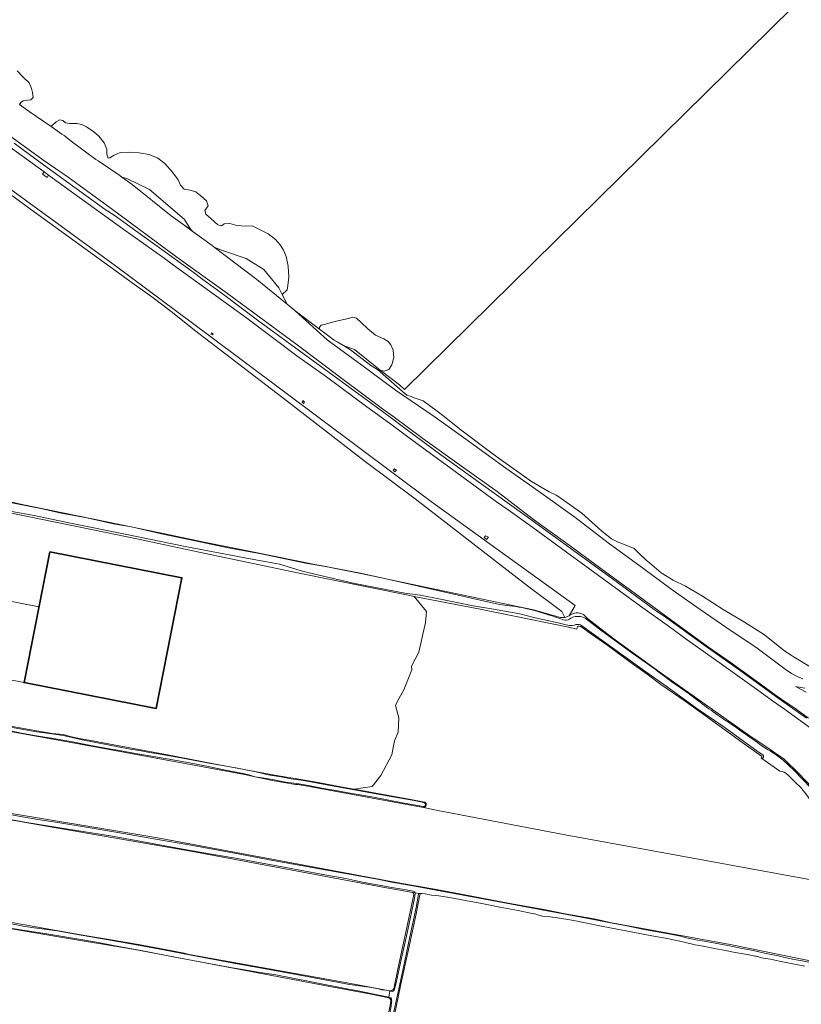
# Model space of a CAD drawing. Header units: metres. Extents: x 149984 to 156489, y 469398 to 478068.
# Tile 827 of 854: x 155583 to 155935, y 473110 to 473554. Entities that reach past the tile are written whole.
import ezdxf

# ---------------------------------------------------------------- set-up
doc = ezdxf.new("R2010")
doc.units = ezdxf.units.M
doc.header["$LTSCALE"] = 0.75
for name, color, linetype, lineweight in [('B-WE-GR-BEPLANTING_CULTUUR_BOSPLANTSOEN-GV', 252, 'Continuous', 18), ('B-WE-GR-GRAS-GV', 252, 'Continuous', 13), ('B-WE-GR-RIET-GV', 252, 'Continuous', 13), ('B-WE-OG-BEBOUWING-GV', 6, 'Continuous', 35), ('B-WE-OG-BEBOUWING_LUIFEL-GV', 6, 'Continuous', 18), ('B-WE-OG-TERREIN_ERF-GV', 252, 'Continuous', 18), ('B-WE-OG-TERREIN_OEVER-GV', 252, 'Continuous', 18), ('B-WE-OG-WATER-GV', 252, 'Continuous', 18), ('B-WE-OG-WATER_SLOOT-GV', 252, 'Continuous', 18), ('B-WE-OG-WEG-GV', 252, 'Continuous', 18), ('B-WE-VH-GESLOTENVERHARDING_BETON-GV', 252, 'Continuous', 18), ('B-WE-VH-OPENVERHARDING-GV', 252, 'Continuous', 18)]:
    doc.layers.add(name, color=color, linetype=linetype, lineweight=lineweight)

msp = doc.modelspace()

# ---------------------------------------------------------------- linework, layer by layer
at = {"layer": 'B-WE-GR-BEPLANTING_CULTUUR_BOSPLANTSOEN-GV', "flags": 128}
msp.add_lwpolyline([(155547.665, 473343.508), (155583.74, 473335.25), (155627.7, 473326.32), (155645.1, 473322.69), (155665.7, 473318.33), (155688.18, 473313.8), (155715.6, 473308.32), (155720.72, 473307.294), (155722.625, 473306.923), (155724.114, 473306.635), (155737.076, 473304.134), (155756.79, 473299.91), (155799.63, 473290.92), (155814, 473287.83), (155826.164, 473284.402), (155828.155, 473284.436), (155826.711, 473287.161), (155811.267, 473298.627), (155760.723, 473337.821), (155737.558, 473355.137), (155703.16, 473381.813), (155675.431, 473402.99), (155661.32, 473413.87), (155651.4, 473421.82), (155642.19, 473428.76), (155632.26, 473435.87), (155627.7, 473439.21), (155589.16, 473467.12), (155544.163, 473500)], dxfattribs=at)
at = {"layer": 'B-WE-GR-GRAS-GV', "flags": 128}
for points in [[(155478.888, 473548.308), (155480.516, 473548.338), (155480.842, 473548.285), (155481.484, 473548.069), (155482.814, 473547.631), (155483.334, 473546.625), (155483.092, 473545.307), (155482.19, 473543.746), (155480.27, 473541.72), (155486.005, 473544.599), (155509.037, 473528.045), (155562.915, 473488.562), (155625.841, 473442.807), (155667.586, 473411.755), (155768.042, 473336.49), (155832.716, 473289.81), (155830.11, 473285.179)], [(155940.631, 473233.181), (155927.09, 473243.114), (155921.683, 473246.837), (155914.394, 473252.127), (155898.585, 473263.395), (155883.256, 473274.372), (155875.279, 473280.141), (155862.199, 473289.514), (155852.743, 473296.408), (155835.435, 473308.946), (155828.791, 473313.82), (155813.649, 473324.859), (155802.631, 473332.836), (155797.341, 473336.522), (155773.597, 473353.955), (155762.662, 473361.911), (155749.103, 473371.888), (155738.918, 473379.324), (155720.756, 473392.821), (155707.518, 473402.314), (155684.917, 473419.166), (155670.809, 473429.356), (155651.877, 473443.074), (155647.695, 473446.261), (155629.179, 473459.403), (155606.97, 473475.428), (155595.662, 473483.601), (155594.988, 473482.596), (155592.906, 473484.087), (155593.616, 473485.08), (155566.911, 473504.38)], [(155544.163, 473500), (155589.16, 473467.12), (155627.7, 473439.21), (155632.26, 473435.87), (155642.19, 473428.76), (155651.4, 473421.82), (155661.32, 473413.87), (155675.431, 473402.99), (155703.16, 473381.813), (155737.558, 473355.137), (155760.723, 473337.821), (155811.267, 473298.627), (155826.711, 473287.161), (155828.155, 473284.436), (155830.11, 473285.179), (155832.716, 473289.81), (155768.042, 473336.49), (155667.586, 473411.755), (155625.841, 473442.807), (155562.915, 473488.562)], [(155836.54, 473285.679), (155838.377, 473283.889), (155849.68, 473275.134), (155872.522, 473258.596), (155893.548, 473243.716), (155910.449, 473231.76), (155919.688, 473225.539), (155926.859, 473220.536), (155933.67, 473213.93), (155939.221, 473208.144), (155945.009, 473199.793), (155949.28, 473191.201), (155955.29, 473175.112), (155957.877, 473168.388), (155960.259, 473162.893), (155963.029, 473158.482), (155967.505, 473151.945), (155969.212, 473149.31), (155972.328, 473145.641), (155971.677, 473145.269), (155968.245, 473136.039)], [(155953.851, 473163.665), (155945.646, 473165.009), (155867.731, 473179.24), (155828.302, 473186.572), (155770.874, 473197.531), (155764.512, 473198.745), (155756.203, 473200.331), (155710.563, 473208.665), (155707.836, 473209.172), (155706.887, 473209.23), (155696.311, 473210.977), (155683.837, 473213.635), (155612.402, 473226.921), (155572.456, 473234.141), (155569.281, 473234.141), (155512.022, 473244.781)], [(155568.878, 473197.817), (155644.02, 473185.249), (155698.524, 473175.063), (155752.272, 473164.962), (155770.322, 473161.899), (155786.208, 473158.952), (155802.662, 473155.718), (155819.612, 473152.787), (155828.264, 473150.897), (155842.034, 473148.449), (155848.345, 473147.093), (155902.518, 473137.095), (155957.79, 473125.852), (155960.237, 473126.464), (155964.582, 473129.575)], [(155759.736, 473160.603), (155746.183, 473162.995), (155661.384, 473178.87), (155587.83, 473191.57), (155582.156, 473192.64), (155572.313, 473194.234), (155565.554, 473195.284)], [(155751.079, 473117.215), (155753.008, 473126.698), (155756.985, 473144.83), (155760.165, 473159.581)], [(155552.239, 473151.78), (155555.683, 473151.221), (155594.18, 473144.342), (155612.015, 473141.124), (155622.915, 473139.359), (155636.103, 473137.053), (155648.168, 473134.806), (155656.725, 473133.262), (155658.916, 473132.66), (155726.869, 473120.397), (155749.393, 473116.29)], [(155748.857, 473113.021), (155740.924, 473114.774), (155722.276, 473118.147), (155634.434, 473134.816), (155601.985, 473140.241), (155578.993, 473144.118), (155566.489, 473146.482), (155565.166, 473143.702), (155563.04, 473138.56), (155558.858, 473121.143), (155559.475, 473117.371), (155558.72, 473113.669), (155555.909, 473103.726)], [(155749.51, 473109.766), (155749.815, 473111.385)]]:
    msp.add_lwpolyline(points, dxfattribs=at)
for points in [[(155628.704, 473482.757), (155633.24, 473479.49), (155650.85, 473465.36), (155656.157, 473461.494), (155659.701, 473459.199), (155656.788, 473463.83), (155641.054, 473477.214), (155630.894, 473482.102)], [(155656.157, 473461.494), (155660.812, 473458.103), (155659.701, 473459.199)], [(155669.461, 473411.715), (155668.678, 473412.029), (155668.991, 473412.655), (155669.774, 473412.185)], [(155709.786, 473381.334), (155710.178, 473382.117), (155710.961, 473381.334), (155710.491, 473380.786)], [(155751.386, 473351.367), (155752.271, 473350.735), (155751.587, 473349.98), (155750.748, 473350.722)], [(155792.381, 473321.152), (155793.677, 473320.504), (155792.844, 473319.578), (155791.825, 473320.411)]]:
    msp.add_lwpolyline(points, close=True, dxfattribs=at)
at = {"layer": 'B-WE-GR-GRAS-GV'}
for points in [[(155830.11, 473285.179, -0.3197286), (155836.54, 473285.679)], [(155760.165, 473159.581, 0.1633699), (155759.736, 473160.603)], [(155749.393, 473116.29, 0.2481366), (155751.079, 473117.215)], [(155749.815, 473111.385, 0.3439875), (155748.857, 473113.021)]]:
    msp.add_lwpolyline(points, format="xyb", dxfattribs=at)
at = {"layer": 'B-WE-GR-RIET-GV', "flags": 128}
msp.add_lwpolyline([(155582.629, 473515.437), (155583.184, 473516.396), (155584.291, 473517.127), (155586.207, 473517.334), (155587.712, 473517.53), (155588.695, 473518.649), (155588.473, 473520.795), (155587.973, 473522.659), (155586.917, 473525.229), (155584.176, 473527.822), (155581.493, 473530.551)], dxfattribs=at)
for points in [[(155621.975, 473493.09), (155621.863, 473495.326), (155620.639, 473498.198), (155618.35, 473501.2), (155616.079, 473503.164), (155612.802, 473505.392), (155610.654, 473506.473), (155608.354, 473506.852), (155605.151, 473506.909), (155603.365, 473507.239), (155602.158, 473508.298), (155600.804, 473508.59), (155599.085, 473507.621), (155597.326, 473506.007), (155596.857, 473505.492), (155601.67, 473502.14), (155602.67, 473501.5), (155603.37, 473500.84), (155604.51, 473500), (155606.488, 473498.531), (155617, 473490.72), (155618.042, 473490.015), (155627.7, 473483.48), (155628.704, 473482.757), (155630.894, 473482.102), (155641.054, 473477.214), (155656.788, 473463.83), (155659.701, 473459.199), (155660.812, 473458.103), (155669.3, 473451.92), (155670.287, 473451.17), (155673.572, 473449.905), (155684.651, 473446.063), (155692.602, 473441.206), (155699.417, 473432.82), (155700.917, 473429.823), (155703.17, 473432.019), (155703.441, 473433.95), (155703.91, 473437.657), (155703.559, 473442.582), (155702.659, 473447.059), (155701.46, 473449.784), (155700.002, 473452.18), (155697.815, 473454.628), (155694.563, 473457.237), (155690.304, 473459.336), (155687.273, 473460.822), (155684.382, 473460.635), (155680.455, 473460.925), (155677.324, 473461.91), (155674.745, 473461.759), (155673.602, 473460.811), (155671.874, 473461.277), (155668.694, 473464.039), (155666.44, 473465.988), (155666.093, 473467.779), (155667.527, 473469.834), (155666.805, 473472.08), (155664.285, 473474.324), (155662.029, 473476.058), (155659.467, 473476.915), (155656.766, 473477.367), (155655.037, 473479.102), (155654.076, 473481.464), (155651.421, 473485.035), (155648.053, 473488.924), (155644.837, 473491.222), (155640.886, 473492.896), (155636.463, 473493.714), (155632.041, 473494.005), (155627.978, 473493.858), (155625.173, 473492.604), (155623.32, 473491.413), (155622.521, 473491.278)], [(155748.913, 473396.16), (155750.266, 473398.194), (155751.154, 473401.533), (155750.78, 473404.774), (155749.832, 473407.186), (155748.627, 473408.741), (155746.621, 473409.914), (155742.903, 473411.57), (155739.434, 473414.462), (155736.418, 473417.235), (155734.263, 473419.19), (155732.664, 473419.696), (155730.714, 473418.993), (155726.447, 473418.156), (155722.941, 473417.303), (155720.336, 473416.524), (155718.437, 473416.055), (155717.704, 473415.15), (155717.682, 473414.255), (155722.447, 473410.66), (155724.21, 473409.33), (155725.603, 473408.512), (155728.386, 473406.878), (155733.468, 473405.146), (155744.965, 473395.756), (155746.834, 473395.416)]]:
    msp.add_lwpolyline(points, close=True, dxfattribs=at)
at = {"layer": 'B-WE-OG-BEBOUWING-GV', "flags": 128}
msp.add_lwpolyline([(155596.206, 473313.931), (155584.635, 473255.059), (155644.177, 473243.458), (155655.677, 473302.33)], close=True, dxfattribs=at)
at = {"layer": 'B-WE-OG-BEBOUWING_LUIFEL-GV', "flags": 128}
msp.add_lwpolyline([(155566.685, 473294.067), (155560.045, 473259.836), (155584.635, 473255.059), (155591.349, 473289.219)], close=True, dxfattribs=at)
at = {"layer": 'B-WE-OG-TERREIN_ERF-GV', "flags": 128}
msp.add_lwpolyline([(155568.093, 473237.392), (155584.36, 473234.46), (155597.335, 473232.086), (155602.297, 473231.633), (155606.006, 473230.719), (155610.243, 473229.723), (155610.326, 473229.709), (155614.706, 473228.946), (155622.577, 473227.467), (155647.51, 473222.784), (155648.413, 473222.614), (155670.039, 473218.551), (155697.449, 473213.402), (155702.765, 473212.413), (155706.685, 473211.908), (155717.013, 473210.017), (155728.021, 473207.998), (155733.279, 473207.052), (155741.394, 473208.314), (155745.231, 473213.209), (155750.258, 473222.47), (155751.033, 473226.602), (155751.449, 473228.82), (155753.036, 473232.788), (155753.301, 473239.138), (155751.845, 473244.827), (155752.683, 473246.412), (155755.55, 473251.838), (155759.254, 473260.834), (155759.121, 473262.422), (155762.429, 473268.772), (155765.311, 473282.115), (155765.787, 473287.11), (155760.343, 473293.899), (155756.753, 473294.605), (155708.467, 473304.395), (155665.627, 473313.401), (155636.103, 473319.608), (155615.674, 473323.814), (155559.638, 473335.351)], dxfattribs=at)
msp.add_lwpolyline([(155596.206, 473313.931), (155655.677, 473302.33), (155644.177, 473243.458), (155584.635, 473255.059)], close=True, dxfattribs=at)
at = {"layer": 'B-WE-OG-TERREIN_OEVER-GV', "flags": 128}
msp.add_lwpolyline([(155673.572, 473449.905), (155670.287, 473451.17), (155689.42, 473436.62), (155703.09, 473425.479), (155700.917, 473429.823), (155699.417, 473432.82), (155692.602, 473441.206), (155684.651, 473446.063)], close=True, dxfattribs=at)
for points in [[(155947.26, 473256.99), (155931.32, 473266.6), (155929.97, 473267.39), (155927.17, 473269.17), (155918.06, 473276.58), (155909.04, 473282.3), (155899.42, 473288.06), (155890.09, 473293.99), (155882.449, 473298.489), (155876.91, 473301.21), (155871.48, 473304.55), (155866.28, 473309.05), (155864.68, 473310.27), (155863.18, 473311.75), (155863.158, 473311.771), (155859.38, 473315.43), (155853.75, 473317.71), (155852.16, 473318.26), (155849.2, 473319.86), (155844.75, 473323.35), (155835.75, 473331.38), (155825.37, 473338.69), (155824.26, 473339.45), (155821.05, 473340.96), (155813.07, 473345.62), (155798.16, 473356.3), (155792.254, 473360.719), (155782.467, 473368.042), (155781.48, 473368.78), (155773.709, 473374.943), (155770.61, 473377.4), (155764.37, 473382.04), (155759.851, 473383.538), (155758.88, 473383.86), (155756.99, 473384.55), (155755.23, 473386.01), (155754.977, 473386.234), (155744.98, 473395.07), (155743.7, 473396.02), (155740.72, 473397.85), (155731.55, 473405.02), (155728.386, 473406.878), (155725.603, 473408.512), (155724.21, 473409.33), (155722.447, 473410.66), (155717.682, 473414.255), (155706.66, 473422.57), (155721.03, 473409.48), (155736.71, 473398.03), (155751.94, 473386.84), (155769.33, 473374.86), (155783.58, 473364.79), (155801.48, 473351.65), (155816.21, 473341.23), (155832.68, 473329.62), (155847.57, 473318.08), (155863.73, 473306.35), (155876.39, 473296.78), (155889.12, 473288.03), (155901.12, 473279.67), (155914.69, 473270.59), (155927.27, 473261.05), (155930.21, 473259.18), (155932.75, 473257.88), (155935.29, 473256.71)], [(155468.719, 473358.348), (155479.642, 473356.038), (155495.385, 473352.548), (155514.458, 473349.042), (155533.384, 473345.889), (155552.54, 473342.244), (155564.295, 473338.93), (155592.177, 473333.449), (155601.392, 473331.365), (155612.922, 473329.23), (155624.964, 473326.576), (155632.933, 473325.174), (155646.504, 473322.032), (155661.704, 473318.854), (155676.599, 473315.777), (155691.459, 473313.067), (155711.36, 473308.939), (155720.283, 473307.36), (155735.319, 473304.444), (155747.695, 473301.805), (155790.066, 473292.13), (155798.643, 473290.28), (155803.412, 473289.616)], [(155830.11, 473285.179), (155828.155, 473284.436), (155826.164, 473284.402), (155814, 473287.83), (155799.63, 473290.92), (155756.79, 473299.91), (155737.076, 473304.134), (155724.114, 473306.635), (155722.625, 473306.923), (155720.72, 473307.294), (155715.6, 473308.32), (155688.18, 473313.8), (155665.7, 473318.33), (155645.1, 473322.69), (155627.7, 473326.32), (155583.74, 473335.25), (155547.665, 473343.508)], [(155559.638, 473335.351), (155615.674, 473323.814), (155636.103, 473319.608), (155665.627, 473313.401)], [(155917.216, 473222.48), (155915.225, 473223.9), (155907.899, 473229.091), (155899.238, 473235.382), (155887.536, 473243.435), (155874.214, 473253.152), (155864.516, 473259.919), (155855.421, 473266.554), (155841.055, 473276.891), (155835.231, 473281.091), (155834.613, 473281.222), (155833.826, 473281.307), (155833.141, 473281.235), (155832.472, 473280.866), (155831.489, 473280.787), (155830.116, 473280.827), (155828.06, 473281.276), (155825.044, 473281.926), (155814.729, 473284.291), (155807.807, 473285.997), (155795.1, 473288.263), (155786.796, 473289.681), (155772.08, 473292.724), (155762.948, 473294.392), (155756.106, 473295.407), (155733.595, 473299.757), (155710.466, 473305.114), (155699.641, 473308.457), (155684.077, 473311.23), (155657.23, 473316.316), (155630.223, 473321.889), (155605.613, 473326.809), (155589.172, 473330.32), (155579.069, 473332.13)], [(155665.627, 473313.401), (155708.467, 473304.395), (155756.753, 473294.605), (155760.343, 473293.899), (155789.944, 473288.078), (155797.343, 473286.583), (155829.741, 473280.038), (155833.449, 473279.097), (155833.838, 473280.306)], [(155968.245, 473136.039), (155971.677, 473145.269), (155972.328, 473145.641), (155969.212, 473149.31), (155967.505, 473151.945), (155963.029, 473158.482), (155960.259, 473162.893), (155957.877, 473168.388), (155955.29, 473175.112), (155949.28, 473191.201), (155945.009, 473199.793), (155939.221, 473208.144), (155933.67, 473213.93), (155926.859, 473220.536), (155919.688, 473225.539), (155910.449, 473231.76), (155893.548, 473243.716), (155872.522, 473258.596), (155849.68, 473275.134), (155838.377, 473283.889), (155836.54, 473285.679)], [(155837.326, 473284.035), (155844.385, 473278.722), (155858.239, 473268.52), (155868.77, 473261.048)], [(155835.258, 473280.283), (155838.584, 473277.98), (155846.998, 473272.133), (155857.384, 473264.495), (155865.122, 473258.939), (155871.394, 473254.284), (155882.364, 473246.645), (155891.493, 473240.116), (155907.82, 473228.181), (155916.694, 473221.984)], [(155765.104, 473201.198), (155757.068, 473202.787), (155740.595, 473205.737), (155733.279, 473207.052), (155728.021, 473207.998), (155717.013, 473210.017), (155706.685, 473211.908), (155702.765, 473212.413), (155697.449, 473213.402), (155670.039, 473218.551), (155648.413, 473222.614), (155647.51, 473222.784), (155622.577, 473227.467), (155614.706, 473228.946), (155610.326, 473229.709), (155610.243, 473229.723), (155606.006, 473230.719), (155602.297, 473231.633), (155597.335, 473232.086), (155584.36, 473234.46), (155568.093, 473237.392)], [(155572.456, 473234.141), (155612.402, 473226.921), (155683.837, 473213.635), (155696.311, 473210.977), (155706.887, 473209.23), (155707.836, 473209.172), (155710.563, 473208.665), (155756.203, 473200.331), (155764.512, 473198.745)], [(155575.786, 473235.505), (155582.669, 473234.208), (155589.406, 473233.079), (155598.23, 473231.896), (155602.26, 473231.28), (155606.324, 473230.404), (155610.757, 473229.322), (155622.325, 473227.098), (155631.703, 473225.225), (155637.369, 473224.354), (155641.147, 473223.592), (155644.151, 473223.067), (155647.598, 473222.595), (155653.558, 473221.416), (155668.73, 473218.616), (155679.911, 473216.655), (155689.03, 473214.83), (155691.525, 473214.31), (155694.489, 473213.573), (155700.264, 473212.562), (155704.966, 473211.785), (155710.506, 473210.98), (155723.39, 473208.572), (155734.211, 473206.655), (155748.168, 473204.135), (155760.32, 473201.99), (155764.657, 473201.046)], [(155764.267, 473199.242), (155755.742, 473200.788), (155741.899, 473203.525), (155734.133, 473204.825), (155732.163, 473205.186), (155725.004, 473206.492), (155719.472, 473207.431), (155713.525, 473208.54), (155708.393, 473209.418), (155704.953, 473209.953), (155702.362, 473210.299), (155699.291, 473210.86), (155696.435, 473211.48), (155691.774, 473212.121), (155688.641, 473212.682), (155686.277, 473213.356), (155683.303, 473214.116), (155674.509, 473215.841), (155666.208, 473217.515), (155657.428, 473219.178), (155649.077, 473220.704), (155641.126, 473222.088), (155634.821, 473223.205), (155627.61, 473224.502), (155622.955, 473225.281), (155615.386, 473226.642), (155606.445, 473228.412), (155597.921, 473229.844), (155591.162, 473230.951), (155584.217, 473232.083), (155577.809, 473233.464)], [(155922.838, 473222.894), (155926.401, 473220.077), (155931.447, 473215.317), (155938.851, 473207.706), (155941.8, 473203.786), (155945.329, 473197.89), (155947.749, 473193.554), (155950.594, 473186.663), (155953.112, 473179.933), (155955.373, 473173.371), (155957.673, 473167.47), (155959.742, 473162.66), (155961.813, 473159.011), (155967.497, 473150.903), (155970.453, 473146.703)], [(155916.362, 473221.1), (155916.759, 473220.826)], [(155964.582, 473129.575), (155960.237, 473126.464), (155957.79, 473125.852), (155902.518, 473137.095), (155848.345, 473147.093), (155842.034, 473148.449), (155828.264, 473150.897), (155819.612, 473152.787), (155802.662, 473155.718), (155786.208, 473158.952), (155770.322, 473161.899), (155752.272, 473164.962), (155698.524, 473175.063), (155644.02, 473185.249), (155568.878, 473197.817), (155565.742, 473198.265), (155565.202, 473197.082), (155564.679, 473195.936)], [(155566.437, 473197.623), (155576.241, 473196), (155590.786, 473193.451), (155599.859, 473192.022), (155612.573, 473189.99), (155626.81, 473187.5), (155643.079, 473184.729), (155660.601, 473181.726), (155679.329, 473178.282), (155697.585, 473174.835), (155714.303, 473171.803), (155729.394, 473169.096), (155736.094, 473167.901), (155744.562, 473166.325), (155750.11, 473165.153), (155751.911, 473164.812), (155759.624, 473163.58)], [(155565.554, 473195.284), (155572.313, 473194.234), (155582.156, 473192.64), (155587.83, 473191.57), (155661.384, 473178.87), (155746.183, 473162.995), (155759.736, 473160.603), (155760.742, 473160.426)], [(155759.87, 473161.124), (155755.077, 473162.037), (155750.139, 473162.858), (155746.174, 473163.569), (155741.028, 473164.484), (155736.329, 473165.33), (155729.561, 473166.847), (155718.421, 473168.739), (155702.441, 473171.754), (155687.74, 473174.471), (155680.76, 473175.855), (155669.068, 473177.752), (155656.991, 473179.95), (155643.15, 473182.44), (155624.412, 473185.864), (155603.619, 473189.206), (155585.871, 473192.103), (155570.872, 473194.812), (155566.084, 473195.648)], [(155759.624, 473163.58), (155792.848, 473157.336), (155840.286, 473148.581), (155848.692, 473146.807), (155856.01, 473145.45), (155863.038, 473144.038), (155869.006, 473142.983), (155875.657, 473141.723), (155880.206, 473140.795), (155882.954, 473140.137), (155887.079, 473139.27), (155890.904, 473138.636), (155895.857, 473137.728), (155901.478, 473136.597), (155907.166, 473135.508), (155912.865, 473134.383), (155919.354, 473132.963), (155923.541, 473132.136), (155926.532, 473131.419), (155931.355, 473130.413), (155935.869, 473129.636)], [(155762.188, 473159.8), (155761.156, 473153.845), (155758.324, 473140.586), (155756.147, 473129.794), (155752.979, 473115.087), (155752.243, 473111.801), (155751.459, 473108.136), (155749.833, 473100.673), (155747.951, 473091.523), (155745.843, 473081.669), (155743.324, 473069.301), (155741.275, 473060.181), (155740.135, 473054.713), (155737.522, 473042.387), (155735.185, 473031.404), (155733.381, 473023.282), (155731.039, 473012.026), (155729.054, 473002.739)], [(155729.709, 473002.78), (155732.296, 473015.578), (155736.061, 473033.803), (155739.174, 473048.328), (155741.981, 473061.615), (155742.483, 473063.961), (155743.072, 473066.93), (155746.079, 473080.763), (155750.984, 473103.866), (155752.015, 473108.315), (155754.335, 473119.232), (155757.67, 473134.856), (155761.126, 473150.94), (155762.781, 473159.432)], [(155763.451, 473159.948), (155762.502, 473160.115)], [(155566.806, 473148.775), (155584.265, 473145.433), (155589.172, 473144.616), (155599.476, 473143.304), (155610.342, 473141.328), (155623.409, 473139.101), (155638.499, 473136.369), (155650.558, 473134.173), (155656.741, 473132.88), (155665.49, 473131.201), (155680.524, 473128.368), (155696.707, 473125.556), (155712.919, 473122.582), (155727.249, 473119.917), (155730.318, 473119.275), (155736.603, 473118.344), (155739.009, 473118.074), (155741.08, 473117.8), (155744.07, 473117.155), (155745.199, 473116.797), (155745.577, 473116.733), (155746.38, 473116.687), (155746.846, 473116.679), (155747.535, 473116.577), (155748.596, 473116.327), (155749.371, 473116.158), (155749.393, 473116.29), (155726.869, 473120.397), (155658.916, 473132.66), (155656.725, 473133.262), (155648.168, 473134.806), (155636.103, 473137.053), (155622.915, 473139.359), (155612.015, 473141.124), (155594.18, 473144.342), (155555.683, 473151.221)], [(155578.993, 473144.118), (155601.985, 473140.241), (155634.434, 473134.816), (155722.276, 473118.147), (155740.924, 473114.774), (155748.857, 473113.021), (155748.916, 473113.383), (155743.604, 473114.512), (155735.841, 473116.153), (155730.001, 473117.205), (155714.095, 473120.227), (155698.066, 473123.463), (155690.974, 473124.554), (155683.882, 473125.708), (155677.54, 473126.785), (155667.062, 473128.757), (155651.819, 473131.567), (155638.075, 473134.252), (155624.941, 473136.69), (155617.215, 473138.125), (155607.533, 473139.817), (155594.928, 473141.976), (155583.087, 473143.783), (155576.518, 473144.805)], [(155749.022, 473113.36), (155748.916, 473113.383), (155748.857, 473113.021)], [(155749.815, 473111.385), (155749.51, 473109.766), (155744.659, 473086.407), (155743.53, 473081.27), (155742.547, 473076.491), (155741.469, 473071.496), (155740.701, 473068.743)], [(155741.326, 473068.588), (155743.368, 473078.262), (155747.312, 473096.576), (155749.896, 473109.35), (155750.119, 473111.111)]]:
    msp.add_lwpolyline(points, dxfattribs=at)
at = {"layer": 'B-WE-OG-TERREIN_OEVER-GV'}
for points in [[(155803.412, 473289.616, -0.0399333), (155813.789, 473287.69)], [(155813.789, 473287.69, -0.012895), (155827.509, 473283.39)], [(155836.54, 473285.679, 0.3197286), (155830.11, 473285.179)], [(155832.813, 473284.868, -0.1466965), (155837.326, 473284.035)], [(155827.509, 473283.39, 0.2467421), (155830.247, 473283.636)], [(155830.247, 473283.636, -0.1347966), (155832.813, 473284.868)], [(155833.838, 473280.306, -0.2330406), (155835.258, 473280.283)], [(155868.77, 473261.048, 0.0115136), (155884.068, 473249.959)], [(155884.068, 473249.959, 0.0141553), (155900.005, 473238.369)], [(155900.005, 473238.369, -0.0069762), (155913.751, 473228.806)], [(155913.751, 473228.806, 0.0240957), (155922.838, 473222.894)], [(155916.694, 473221.984, -0.6222311), (155916.362, 473221.1)], [(155916.759, 473220.826, 0.6158421), (155917.216, 473222.48)], [(155764.657, 473201.046, -1.0644073), (155764.267, 473199.242)], [(155764.512, 473198.745, 0.7057711), (155765.104, 473201.198)], [(155760.742, 473160.426, 0.2843973), (155759.87, 473161.124)], [(155762.502, 473160.115, 0.2560591), (155762.188, 473159.8)], [(155762.781, 473159.432, -0.3155008), (155763.451, 473159.948)], [(155748.857, 473113.021, -0.3439875), (155749.815, 473111.385)], [(155749.795, 473113.045, 0.1278817), (155749.022, 473113.36)], [(155750.119, 473111.111, 0.1681747), (155749.795, 473113.045)]]:
    msp.add_lwpolyline(points, format="xyb", dxfattribs=at)
at = {"layer": 'B-WE-OG-WATER-GV', "flags": 128}
msp.add_lwpolyline([(155581.493, 473530.551), (155584.176, 473527.822), (155586.917, 473525.229), (155587.973, 473522.659), (155588.473, 473520.795), (155588.695, 473518.649), (155587.712, 473517.53), (155586.207, 473517.334), (155584.291, 473517.127), (155583.184, 473516.396), (155582.629, 473515.437), (155586.98, 473512.37), (155596.857, 473505.492), (155597.326, 473506.007), (155599.085, 473507.621), (155600.804, 473508.59), (155602.158, 473508.298), (155603.365, 473507.239), (155605.151, 473506.909), (155608.354, 473506.852), (155610.654, 473506.473), (155612.802, 473505.392), (155616.079, 473503.164), (155618.35, 473501.2), (155620.639, 473498.198), (155621.863, 473495.326), (155621.975, 473493.09), (155622.521, 473491.278), (155623.32, 473491.413), (155625.173, 473492.604), (155627.978, 473493.858), (155632.041, 473494.005), (155636.463, 473493.714), (155640.886, 473492.896), (155644.837, 473491.222), (155648.053, 473488.924), (155651.421, 473485.035), (155654.076, 473481.464), (155655.037, 473479.102), (155656.766, 473477.367), (155659.467, 473476.915), (155662.029, 473476.058), (155664.285, 473474.324), (155666.805, 473472.08), (155667.527, 473469.834), (155666.093, 473467.779), (155666.44, 473465.988), (155668.694, 473464.039), (155671.874, 473461.277), (155673.602, 473460.811), (155674.745, 473461.759), (155677.324, 473461.91), (155680.455, 473460.925), (155684.382, 473460.635), (155687.273, 473460.822), (155690.304, 473459.336), (155694.563, 473457.237), (155697.815, 473454.628), (155700.002, 473452.18), (155701.46, 473449.784), (155702.659, 473447.059), (155703.559, 473442.582), (155703.91, 473437.657), (155703.441, 473433.95), (155703.17, 473432.019), (155700.917, 473429.823), (155703.09, 473425.479), (155706.66, 473422.57), (155717.682, 473414.255), (155717.704, 473415.15), (155718.437, 473416.055), (155720.336, 473416.524), (155722.941, 473417.303), (155726.447, 473418.156), (155730.714, 473418.993), (155732.664, 473419.696), (155734.263, 473419.19), (155736.418, 473417.235), (155739.434, 473414.462), (155742.903, 473411.57), (155746.621, 473409.914), (155748.627, 473408.741), (155749.832, 473407.186), (155750.78, 473404.774), (155751.154, 473401.533), (155750.266, 473398.194), (155748.913, 473396.16), (155746.834, 473395.416), (155744.965, 473395.756), (155753.695, 473389.179), (155755.879, 473387.122), (155930.462, 473558.964)], dxfattribs=at)
at = {"layer": 'B-WE-OG-WATER_SLOOT-GV', "flags": 128}
for points in [[(155803.412, 473289.616), (155798.643, 473290.28), (155790.066, 473292.13), (155747.695, 473301.805), (155735.319, 473304.444), (155720.283, 473307.36), (155711.36, 473308.939), (155691.459, 473313.067), (155676.599, 473315.777), (155661.704, 473318.854), (155646.504, 473322.032), (155632.933, 473325.174), (155624.964, 473326.576), (155612.922, 473329.23), (155601.392, 473331.365), (155592.177, 473333.449), (155564.295, 473338.93), (155552.54, 473342.244), (155533.384, 473345.889), (155514.458, 473349.042), (155495.385, 473352.548), (155479.642, 473356.038), (155468.719, 473358.348)], [(155579.069, 473332.13), (155589.172, 473330.32), (155605.613, 473326.809), (155630.223, 473321.889), (155657.23, 473316.316), (155684.077, 473311.23), (155699.641, 473308.457), (155710.466, 473305.114), (155733.595, 473299.757), (155756.106, 473295.407), (155762.948, 473294.392), (155772.08, 473292.724), (155786.796, 473289.681), (155795.1, 473288.263), (155807.807, 473285.997), (155814.729, 473284.291), (155825.044, 473281.926), (155828.06, 473281.276), (155830.116, 473280.827), (155831.489, 473280.787), (155832.472, 473280.866), (155833.141, 473281.235), (155833.826, 473281.307), (155834.613, 473281.222), (155835.231, 473281.091), (155841.055, 473276.891), (155855.421, 473266.554), (155864.516, 473259.919), (155874.214, 473253.152), (155887.536, 473243.435), (155899.238, 473235.382), (155907.899, 473229.091), (155915.225, 473223.9), (155917.216, 473222.48)], [(155868.77, 473261.048), (155858.239, 473268.52), (155844.385, 473278.722), (155837.326, 473284.035)], [(155734.211, 473206.655), (155723.39, 473208.572), (155710.506, 473210.98), (155704.966, 473211.785), (155700.264, 473212.562), (155694.489, 473213.573), (155691.525, 473214.31), (155689.03, 473214.83), (155679.911, 473216.655), (155668.73, 473218.616), (155653.558, 473221.416), (155647.598, 473222.595), (155644.151, 473223.067), (155641.147, 473223.592), (155637.369, 473224.354), (155631.703, 473225.225), (155622.325, 473227.098), (155610.757, 473229.322), (155606.324, 473230.404), (155602.26, 473231.28), (155598.23, 473231.896), (155589.406, 473233.079), (155582.669, 473234.208), (155575.786, 473235.505)], [(155577.809, 473233.464), (155584.217, 473232.083), (155591.162, 473230.951), (155597.921, 473229.844), (155606.445, 473228.412), (155615.386, 473226.642), (155622.955, 473225.281), (155627.61, 473224.502), (155634.821, 473223.205), (155641.126, 473222.088), (155649.077, 473220.704), (155657.428, 473219.178), (155666.208, 473217.515), (155674.509, 473215.841), (155683.303, 473214.116), (155686.277, 473213.356), (155688.641, 473212.682), (155691.774, 473212.121), (155696.435, 473211.48), (155699.291, 473210.86), (155702.362, 473210.299), (155704.953, 473209.953), (155708.393, 473209.418), (155713.525, 473208.54), (155719.472, 473207.431), (155725.004, 473206.492), (155732.163, 473205.186), (155734.133, 473204.825), (155741.899, 473203.525), (155755.742, 473200.788), (155764.267, 473199.242)], [(155970.453, 473146.703), (155967.497, 473150.903), (155961.813, 473159.011), (155959.742, 473162.66), (155957.673, 473167.47), (155955.373, 473173.371), (155953.112, 473179.933), (155950.594, 473186.663), (155947.749, 473193.554), (155945.329, 473197.89), (155941.8, 473203.786), (155938.851, 473207.706), (155931.447, 473215.317), (155926.401, 473220.077), (155922.838, 473222.894)], [(155916.759, 473220.826), (155924.907, 473215.209), (155926.003, 473214.961), (155926.84, 473214.703), (155927.645, 473214.223), (155928.627, 473213.325), (155932.088, 473209.94), (155934.323, 473207.788), (155937.098, 473204.395), (155940.04, 473200.16), (155942.351, 473195.908), (155943.21, 473194.354)], [(155764.657, 473201.046), (155760.32, 473201.99), (155748.168, 473204.135), (155734.211, 473206.655)], [(155840.286, 473148.581), (155792.848, 473157.336), (155759.624, 473163.58), (155751.911, 473164.812), (155750.11, 473165.153), (155744.562, 473166.325), (155736.094, 473167.901), (155729.394, 473169.096), (155714.303, 473171.803), (155697.585, 473174.835), (155679.329, 473178.282), (155660.601, 473181.726), (155643.079, 473184.729), (155626.81, 473187.5), (155612.573, 473189.99), (155599.859, 473192.022), (155590.786, 473193.451), (155576.241, 473196), (155566.437, 473197.623)], [(155566.084, 473195.648), (155570.872, 473194.812), (155585.871, 473192.103), (155603.619, 473189.206), (155624.412, 473185.864), (155643.15, 473182.44), (155656.991, 473179.95), (155669.068, 473177.752), (155680.76, 473175.855), (155687.74, 473174.471), (155702.441, 473171.754), (155718.421, 473168.739), (155729.561, 473166.847), (155736.329, 473165.33), (155741.028, 473164.484), (155746.174, 473163.569), (155750.139, 473162.858), (155755.077, 473162.037), (155759.87, 473161.124)], [(155729.054, 473002.739), (155731.039, 473012.026), (155733.381, 473023.282), (155735.185, 473031.404), (155737.522, 473042.387), (155740.135, 473054.713), (155741.275, 473060.181), (155743.324, 473069.301), (155745.843, 473081.669), (155747.951, 473091.523), (155749.833, 473100.673), (155751.459, 473108.136), (155752.243, 473111.801), (155752.979, 473115.087), (155756.147, 473129.794), (155758.324, 473140.586), (155761.156, 473153.845), (155762.188, 473159.8)], [(155760.801, 473160.01), (155760.412, 473158.028), (155756.77, 473140.825), (155754.4, 473130.279), (155752.134, 473119.872), (155751.454, 473116.995)], [(155762.502, 473160.115), (155760.742, 473160.426)], [(155760.742, 473160.426), (155762.502, 473160.115)], [(155762.762, 473160.117), (155763.722, 473160.145), (155765.184, 473159.928), (155768.074, 473159.4), (155771.319, 473158.972), (155776.226, 473158.274), (155783.357, 473156.889), (155790.715, 473155.61), (155798.813, 473153.994), (155807.104, 473152.441), (155812.618, 473151.245), (155813.641, 473151.026), (155814.409, 473150.894), (155815.09, 473150.723), (155815.836, 473150.497), (155816.956, 473150.137), (155817.412, 473150.032), (155818.124, 473149.874), (155821.458, 473149.501), (155823.932, 473149.261), (155832.228, 473147.895), (155837.244, 473146.886), (155844.635, 473145.376), (155851.706, 473144.018), (155858.752, 473142.676), (155867.353, 473141.023), (155874.971, 473139.632), (155881.274, 473138.32), (155886.823, 473137.034), (155890.339, 473136.293), (155896.213, 473135.202), (155899.729, 473134.606), (155904.784, 473133.562), (155909.362, 473132.725), (155911.152, 473132.386), (155913.676, 473131.924), (155914.26, 473131.784), (155914.831, 473131.67), (155915.444, 473131.505), (155916.015, 473131.279), (155916.607, 473131.127), (155918.397, 473130.745), (155920.704, 473130.455), (155924.723, 473129.677), (155930.822, 473128.414), (155936.145, 473127.283)], [(155576.518, 473144.805), (155583.087, 473143.783), (155594.928, 473141.976), (155607.533, 473139.817), (155617.215, 473138.125), (155624.941, 473136.69), (155638.075, 473134.252), (155651.819, 473131.567), (155667.062, 473128.757), (155677.54, 473126.785), (155683.882, 473125.708), (155690.974, 473124.554), (155698.066, 473123.463), (155714.095, 473120.227), (155730.001, 473117.205), (155735.841, 473116.153), (155743.604, 473114.512), (155748.916, 473113.383), (155749.371, 473116.158), (155748.596, 473116.327), (155747.535, 473116.577), (155746.846, 473116.679), (155746.38, 473116.687), (155745.577, 473116.733), (155745.199, 473116.797), (155744.07, 473117.155), (155741.08, 473117.8), (155739.009, 473118.074), (155736.603, 473118.344), (155730.318, 473119.275), (155727.249, 473119.917), (155712.919, 473122.582), (155696.707, 473125.556), (155680.524, 473128.368), (155665.49, 473131.201), (155656.741, 473132.88), (155650.558, 473134.173), (155638.499, 473136.369), (155623.409, 473139.101), (155610.342, 473141.328), (155599.476, 473143.304), (155589.172, 473144.616), (155584.265, 473145.433), (155566.806, 473148.775)], [(155957.005, 473125.345), (155953.977, 473125.901), (155949.247, 473126.814), (155946.043, 473127.387), (155941.411, 473128.444), (155935.869, 473129.636), (155931.355, 473130.413), (155926.532, 473131.419), (155923.541, 473132.136), (155919.354, 473132.963), (155912.865, 473134.383), (155907.166, 473135.508), (155901.478, 473136.597), (155895.857, 473137.728), (155890.904, 473138.636), (155887.079, 473139.27), (155882.954, 473140.137), (155880.206, 473140.795), (155875.657, 473141.723), (155869.006, 473142.983), (155863.038, 473144.038), (155856.01, 473145.45), (155848.692, 473146.807), (155840.286, 473148.581)], [(155749.765, 473116.072), (155749.371, 473116.158), (155748.916, 473113.383), (155749.022, 473113.36)], [(155750.119, 473111.111), (155749.896, 473109.35), (155747.312, 473096.576), (155743.368, 473078.262), (155741.326, 473068.588)]]:
    msp.add_lwpolyline(points, dxfattribs=at)
at = {"layer": 'B-WE-OG-WATER_SLOOT-GV'}
for points in [[(155813.789, 473287.69, 0.0399333), (155803.412, 473289.616)], [(155827.509, 473283.39, 0.012895), (155813.789, 473287.69)], [(155837.326, 473284.035, 0.1466965), (155832.813, 473284.868)], [(155830.247, 473283.636, -0.2467421), (155827.509, 473283.39)], [(155832.813, 473284.868, 0.1347966), (155830.247, 473283.636)], [(155884.068, 473249.959, -0.0115136), (155868.77, 473261.048)], [(155900.005, 473238.369, -0.0141553), (155884.068, 473249.959)], [(155913.751, 473228.806, 0.0069762), (155900.005, 473238.369)], [(155922.838, 473222.894, -0.0240957), (155913.751, 473228.806)], [(155917.216, 473222.48, -0.6158421), (155916.759, 473220.826)], [(155764.267, 473199.242, 1.0644073), (155764.657, 473201.046)], [(155759.87, 473161.124, -0.2843973), (155760.742, 473160.426)], [(155760.742, 473160.426, -0.0992906), (155760.801, 473160.01)], [(155762.188, 473159.8, -0.2560591), (155762.502, 473160.115)], [(155762.502, 473160.115, -0.1460971), (155762.762, 473160.117)], [(155751.454, 473116.995, -0.4499328), (155749.765, 473116.072)], [(155749.022, 473113.36, -0.1278817), (155749.795, 473113.045)], [(155749.795, 473113.045, -0.1681747), (155750.119, 473111.111)]]:
    msp.add_lwpolyline(points, format="xyb", dxfattribs=at)
at = {"layer": 'B-WE-OG-WEG-GV', "flags": 128}
for points in [[(155560.385, 473514.307), (155593.131, 473490.533), (155604.456, 473482.708), (155623.801, 473468.551), (155653.401, 473446.696), (155676.221, 473430.287), (155707.62, 473407.251), (155727.77, 473392.024), (155746.598, 473377.987), (155750.62, 473375.039), (155764.249, 473365.03), (155781.588, 473352.56), (155797.608, 473341.132), (155814.075, 473328.559), (155831.072, 473316.251), (155844.297, 473306.453), (155863.779, 473292.145), (155880.146, 473280.179), (155892.762, 473271.093), (155902.526, 473264.3), (155914.36, 473255.651), (155923.414, 473249.13), (155925.803, 473247.513), (155932.203, 473243.18), (155937.81, 473239.075)], [(155937.81, 473239.075), (155932.203, 473243.18), (155925.803, 473247.513), (155923.414, 473249.13), (155914.36, 473255.651), (155902.526, 473264.3), (155892.762, 473271.093), (155880.146, 473280.179), (155863.779, 473292.145), (155844.297, 473306.453), (155831.072, 473316.251), (155814.075, 473328.559), (155797.608, 473341.132), (155781.588, 473352.56), (155764.249, 473365.03), (155750.62, 473375.039), (155746.598, 473377.987), (155727.77, 473392.024), (155707.62, 473407.251), (155676.221, 473430.287), (155653.401, 473446.696), (155623.801, 473468.551), (155604.456, 473482.708), (155593.131, 473490.533), (155560.385, 473514.307)], [(155935.29, 473256.71), (155932.75, 473257.88), (155930.21, 473259.18), (155927.27, 473261.05), (155914.69, 473270.59), (155901.12, 473279.67), (155889.12, 473288.03), (155876.39, 473296.78), (155863.73, 473306.35), (155847.57, 473318.08), (155832.68, 473329.62), (155816.21, 473341.23), (155801.48, 473351.65), (155783.58, 473364.79), (155769.33, 473374.86), (155751.94, 473386.84), (155736.71, 473398.03), (155721.03, 473409.48), (155706.66, 473422.57), (155703.09, 473425.479), (155689.42, 473436.62), (155670.287, 473451.17), (155669.3, 473451.92), (155660.812, 473458.103), (155656.157, 473461.494), (155650.85, 473465.36), (155633.24, 473479.49), (155628.704, 473482.757), (155627.7, 473483.48), (155618.042, 473490.015), (155617, 473490.72), (155606.488, 473498.531), (155604.51, 473500), (155603.37, 473500.84), (155602.67, 473501.5), (155601.67, 473502.14), (155596.857, 473505.492), (155586.98, 473512.37), (155582.629, 473515.437)], [(155580.22, 473497.997), (155593.45, 473488.35), (155621.217, 473468.188), (155625.191, 473465.534), (155634.924, 473458.51), (155648.306, 473448.939), (155655.348, 473443.865), (155660.17, 473440.325), (155665.154, 473436.695), (155675.086, 473429.382), (155689.788, 473418.354), (155740.983, 473380.998), (155749.432, 473374.611), (155756.727, 473369.248), (155772.348, 473357.727), (155790.424, 473344.598), (155810.123, 473330.548), (155849.59, 473301.75), (155868.371, 473288.053), (155873.853, 473284.248), (155892.385, 473270.929), (155905.584, 473261.499), (155925.671, 473247.03), (155936.952, 473239.071)], [(155936.78, 473250.8), (155932.04, 473253.39), (155934.32, 473252.9), (155936.21, 473252.63)]]:
    msp.add_lwpolyline(points, dxfattribs=at)
at = {"layer": 'B-WE-VH-GESLOTENVERHARDING_BETON-GV', "flags": 128}
for points in [[(155566.911, 473504.38), (155593.616, 473485.08), (155595.662, 473483.601), (155606.97, 473475.428), (155629.179, 473459.403), (155647.695, 473446.261), (155651.877, 473443.074), (155670.809, 473429.356), (155684.917, 473419.166), (155707.518, 473402.314), (155720.756, 473392.821), (155738.918, 473379.324), (155749.103, 473371.888), (155762.662, 473361.911), (155773.597, 473353.955), (155797.341, 473336.522), (155802.631, 473332.836), (155813.649, 473324.859), (155828.791, 473313.82), (155835.435, 473308.946), (155852.743, 473296.408), (155862.199, 473289.514), (155875.279, 473280.141), (155883.256, 473274.372), (155898.585, 473263.395), (155914.394, 473252.127), (155921.683, 473246.837), (155927.09, 473243.114), (155940.631, 473233.181)], [(155936.952, 473239.071), (155925.671, 473247.03), (155905.584, 473261.499), (155892.385, 473270.929), (155873.853, 473284.248), (155868.371, 473288.053), (155849.59, 473301.75), (155810.123, 473330.548), (155790.424, 473344.598), (155772.348, 473357.727), (155756.727, 473369.248), (155749.432, 473374.611), (155740.983, 473380.998), (155689.788, 473418.354), (155675.086, 473429.382), (155665.154, 473436.695), (155660.17, 473440.325), (155655.348, 473443.865), (155648.306, 473448.939), (155634.924, 473458.51), (155625.191, 473465.534), (155621.217, 473468.188), (155593.45, 473488.35), (155580.22, 473497.997)]]:
    msp.add_lwpolyline(points, dxfattribs=at)
at = {"layer": 'B-WE-VH-OPENVERHARDING-GV', "flags": 128}
for points in [[(155595.662, 473483.601), (155593.616, 473485.08), (155592.906, 473484.087), (155594.988, 473482.596)], [(155669.461, 473411.715), (155669.774, 473412.185), (155668.991, 473412.655), (155668.678, 473412.029)], [(155709.786, 473381.334), (155710.491, 473380.786), (155710.961, 473381.334), (155710.178, 473382.117)]]:
    msp.add_lwpolyline(points, close=True, dxfattribs=at)

doc.saveas('drawing.dxf')
